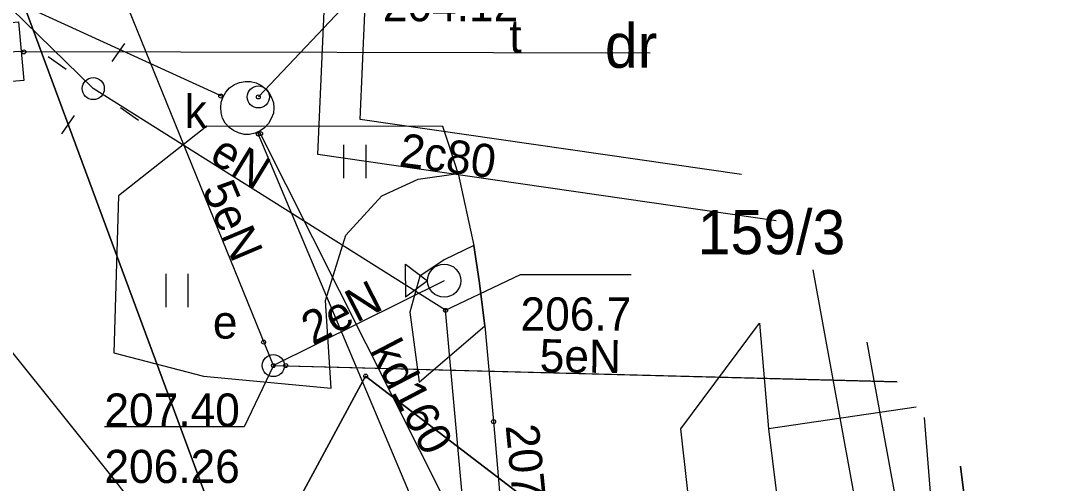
# Model space of a CAD drawing. Extents: x 6512400 to 6513200, y 6022500 to 6022750.
# Drawn here: x 6512830.73 to 6512853.97, y 6022654.39 to 6022664.87 of the extents above; entities that cross this region are included whole.
import ezdxf

# ---------------------------------------------------------------- set-up
doc = ezdxf.new("R2010")
doc.units = 0
for name, color, linetype in [('203-punkt graniczny', 7, 'Continuous'), ('210-oznaczenie konturu użytku gruntowego', 7, 'Continuous'), ('211-numer działki ewidencyjnej', 7, 'Continuous'), ('218-kontur użytku gruntowego', 7, 'Continuous'), ('219-działka ewidencyjna', 7, 'Continuous'), ('940-Trawnik symb. poj.', 7, 'Continuous'), ('chodnik (powierzchnia)', 7, 'Continuous'), ('inna obudowa przewodu - sieć elektroenergetyczna (linia)', 7, 'Continuous'), ('inna obudowa przewodu - sieć telekomunikacyjna (linia)', 7, 'Continuous'), ('jezdnia (powierzchnia)', 7, 'Continuous'), ('komora podziemna - przewód kanalizacyjny (powierzchnia)', 7, 'Continuous'), ('komora podziemna - przewód telekomunikacyjny (powierzchnia)', 7, 'Continuous'), ('krawężnik (linia)', 7, 'Continuous'), ('latarnia na słupie lub maszcie (punkt)', 7, 'Continuous'), ('przewód ciepłowniczy (linia)', 7, 'Continuous'), ('przewód ciepłowniczy (linia)-Atr1', 7, 'Continuous'), ('przewód elektroenergetyczny (linia)', 7, 'Continuous'), ('przewód elektroenergetyczny (linia)-Atr1', 7, 'Continuous'), ('przewód kanalizacyjny (linia)', 7, 'Continuous'), ('przewód kanalizacyjny (linia)-Atr1', 7, 'Continuous'), ('przewód telekomunikacyjny (linia)', 7, 'Continuous'), ('przewód telekomunikacyjny (linia)-Atr1', 7, 'Continuous'), ('przewód wodociągowy (linia)', 7, 'Continuous'), ('punkt o określonej wysokości (sieć elektroenergetyczna)', 7, 'Continuous'), ('punkt o określonej wysokości (sieć elektroenergetyczna)-Atr2', 7, 'Continuous'), ('punkt o określonej wysokości (sieć elektroenergetyczna)-Atr3', 7, 'Continuous'), ('punkt o określonej wysokości (sieć kanalizacyjna)', 7, 'Continuous'), ('punkt o określonej wysokości (sieć kanalizacyjna)-Atr2', 7, 'Continuous'), ('punkt o określonej wysokości (sieć kanalizacyjna)-Atr3', 7, 'Continuous'), ('punkt o określonej wysokości (sieć telekomunikacyjna)', 7, 'Continuous'), ('punkt wysokościowy sztuczny', 7, 'Continuous'), ('punkt wysokościowy sztuczny-Atr2', 7, 'Continuous'), ('sygnalizator świetlny (punkt)', 7, 'Continuous'), ('słup (punkt)', 7, 'Continuous'), ('właz okrągły - siec elektroenergetyczna (punkt)', 7, 'Continuous'), ('właz okrągły - siec elektroenergetyczna (punkt)-Atr17', 7, 'Continuous'), ('właz okrągły - siec kanalizacyjna (punkt)', 7, 'Continuous'), ('właz okrągły - siec kanalizacyjna (punkt)-Atr17', 7, 'Continuous')]:
    doc.layers.add(name, color=color, linetype=linetype)

# ---------------------------------------------------------------- blocks, each defined once
blk = doc.blocks.new('203')
blk.add_circle((0, 0), 0.045)
blk = doc.blocks.new('PW02')
blk.add_circle((0, 0), 0.045)
blk = doc.blocks.new('PW01')
blk.add_circle((0, 0), 0.045)
blk = doc.blocks.new('US22')
blk.add_circle((0, 0), 0.25)
blk = doc.blocks.new('940P')
for p, q in [((-0.25, -0.375), (-0.25, 0.375)), ((0.25, -0.375), (0.25, 0.375))]:
    blk.add_line(p, q)
blk = doc.blocks.new('US16')
for p, q in [((-0.875, 0), (-0.875, 0.375)), ((-0.875, 0.375), (-0.375, 0)), ((-0.875, 0), (-0.875, -0.375)), ((-0.375, 0), (-0.875, -0.375))]:
    blk.add_line(p, q)
blk.add_circle((0, 0), 0.375)
blk = doc.blocks.new('SM011')
for p, q in [((-0.53, 0.531), (-0.883, 0.884)), ((0.531, 0.531), (0.884, 0.884)), ((-0.53, -0.53), (-0.883, -0.883)), ((0.531, -0.53), (0.884, -0.883))]:
    blk.add_line(p, q)
blk = doc.blocks.new('SM04')
blk.add_circle((0, 0), 0.25)

msp = doc.modelspace()

# ---------------------------------------------------------------- linework, layer by layer
at = {"layer": '218-kontur użytku gruntowego'}
for points in [[(6512828.67, 6022670.98), (6512835.81, 6022651.74)], [(6512835.81, 6022651.74), (6512828.67, 6022670.98)], [(6512835.81, 6022651.74), (6512838.55, 6022656.82)], [(6512838.55, 6022656.82), (6512835.81, 6022651.74)], [(6512838.55, 6022656.82), (6512856.49, 6022643.11)], [(6512856.49, 6022643.11), (6512838.55, 6022656.82)]]:
    msp.add_lwpolyline(points, dxfattribs=at)
at = {"layer": '219-działka ewidencyjna'}
for points in [[(6512828.67, 6022670.98), (6512835.81, 6022651.74)], [(6512838.55, 6022656.82), (6512835.81, 6022651.74)], [(6512856.49, 6022643.11), (6512838.55, 6022656.82)]]:
    msp.add_lwpolyline(points, dxfattribs=at)
at = {"layer": 'chodnik (powierzchnia)'}
for points in [[(6512832.95, 6022660.9), (6512832.85, 6022657.35), (6512834.88, 6022656.82), (6512837.77, 6022656.55), (6512837.64, 6022658.53), (6512838.1, 6022660.01), (6512838.92, 6022660.9), (6512839.74, 6022661.28), (6512840.65, 6022661.41), (6512840.43, 6022662.09), (6512840.3, 6022662.47), (6512834.95, 6022662.48)], [(6512841, 6022659.78), (6512840.33, 6022659.45), (6512839.78, 6022659.08), (6512839.55, 6022658.27), (6512839.76, 6022656.68), (6512841.25, 6022657.96), (6512841.12, 6022658.98)]]:
    msp.add_lwpolyline(points, close=True, dxfattribs=at)
msp.add_lwpolyline([(6512852.028, 6022654.782), (6512852.46, 6022651.24), (6512853.17, 6022646.34), (6512853.82, 6022641.3), (6512854.13, 6022637.19), (6512854.23, 6022641.33)], dxfattribs=at)
at = {"layer": 'inna obudowa przewodu - sieć elektroenergetyczna (linia)'}
msp.add_lwpolyline([(6512836.77, 6022657.05), (6512850.586, 6022656.698)], dxfattribs=at)
at = {"layer": 'inna obudowa przewodu - sieć telekomunikacyjna (linia)'}
msp.add_lwpolyline([(6512844.995, 6022664.13), (6512830.81, 6022664.16), (6512830.75, 6022664.17)], dxfattribs=at)
at = {"layer": 'jezdnia (powierzchnia)'}
for points in [[(6512840.65, 6022661.41), (6512841, 6022659.78)], [(6512841.12, 6022658.98), (6512841.25, 6022657.96), (6512841.45, 6022655.79), (6512841.8, 6022651.66)]]:
    msp.add_lwpolyline(points, dxfattribs=at)
at = {"layer": 'komora podziemna - przewód kanalizacyjny (powierzchnia)'}
msp.add_lwpolyline([(6512836.42, 6022663.13), (6512836.46, 6022663.01), (6512836.47, 6022662.89), (6512836.46, 6022662.77), (6512836.41, 6022662.65), (6512836.35, 6022662.54), (6512836.26, 6022662.44), (6512836.16, 6022662.37), (6512836.05, 6022662.32), (6512835.92, 6022662.29), (6512835.8, 6022662.29), (6512835.67, 6022662.33), (6512835.56, 6022662.38), (6512835.46, 6022662.45), (6512835.37, 6022662.55), (6512835.31, 6022662.66), (6512835.28, 6022662.78), (6512835.27, 6022662.9), (6512835.28, 6022663.02), (6512835.32, 6022663.14), (6512835.38, 6022663.25), (6512835.47, 6022663.35), (6512835.58, 6022663.42), (6512835.69, 6022663.47), (6512835.82, 6022663.49), (6512835.94, 6022663.49), (6512836.07, 6022663.46), (6512836.18, 6022663.41), (6512836.27, 6022663.34), (6512836.36, 6022663.24)], close=True, dxfattribs=at)
at = {"layer": 'komora podziemna - przewód telekomunikacyjny (powierzchnia)'}
msp.add_lwpolyline([(6512829, 6022664.68), (6512830.69, 6022664.84), (6512830.81, 6022663.51), (6512829.1, 6022663.37)], close=True, dxfattribs=at)
at = {"layer": 'krawężnik (linia)'}
for points in [[(6512841, 6022659.78), (6512841.12, 6022658.98)], [(6512854.13, 6022634.06), (6512854.12, 6022634.93), (6512854.13, 6022637.19), (6512853.82, 6022641.3), (6512853.17, 6022646.34), (6512852.46, 6022651.24), (6512852.028, 6022654.782)]]:
    msp.add_lwpolyline(points, dxfattribs=at)
at = {"layer": 'przewód ciepłowniczy (linia)'}
for points in [[(6512847.85, 6022660.334), (6512837.47, 6022661.84), (6512837.981, 6022673.453)], [(6512847.063, 6022661.381), (6512838.43, 6022662.63), (6512838.851, 6022672.296)], [(6512851.24, 6022643.89), (6512849.77, 6022653.31), (6512848.686, 6022659.223)], [(6512852.19, 6022643.78), (6512850.67, 6022653.46), (6512849.915, 6022657.591)]]:
    msp.add_lwpolyline(points, dxfattribs=at)
at = {"layer": 'przewód elektroenergetyczny (linia)'}
for points in [[(6512832.38, 6022663.33), (6512825.55, 6022669.99), (6512821.54, 6022670.81), (6512817.88, 6022671.15)], [(6512836.46, 6022657.06), (6512831.73, 6022668.71)], [(6512856.32, 6022638.43), (6512855.84, 6022638.55), (6512855.94, 6022647.99), (6512853.31, 6022652.69), (6512841.05, 6022650.73), (6512840.36, 6022658.31), (6512832.38, 6022663.33)], [(6512840.33, 6022658.98), (6512836.46, 6022657.06)], [(6512851.023, 6022656.117), (6512847.68, 6022655.63), (6512848.33, 6022650.32), (6512846.58, 6022647.66), (6512845.69, 6022655.63), (6512847.47, 6022658.02), (6512847.68, 6022655.63)], [(6512836.46, 6022657.06), (6512850.588, 6022656.695)], [(6512851.201, 6022655.881), (6512851.43, 6022653.06), (6512851.72, 6022651.16), (6512851.9, 6022649.23), (6512850.07, 6022648.62), (6512849.77, 6022650.61), (6512851.72, 6022651.16)]]:
    msp.add_lwpolyline(points, dxfattribs=at)
at = {"layer": 'przewód kanalizacyjny (linia)'}
for points in [[(6512835.32, 6022663.14), (6512826.92, 6022666.98)], [(6512853.94, 6022620), (6512836.1, 6022662.34)], [(6512836.14, 6022662.36), (6512842.18, 6022650.36)]]:
    msp.add_lwpolyline(points, dxfattribs=at)
at = {"layer": 'przewód telekomunikacyjny (linia)'}
msp.add_lwpolyline([(6512844.995, 6022664.13), (6512830.81, 6022664.16), (6512830.74, 6022664.17), (6512829.92, 6022664.12)], dxfattribs=at)
at = {"layer": 'przewód wodociągowy (linia)'}
msp.add_lwpolyline([(6512809.35, 6022681.88), (6512813.75, 6022676.76), (6512817.99, 6022672.04), (6512824.14, 6022665.03), (6512827.96, 6022660.57), (6512832.92, 6022654.39), (6512839.85, 6022645.35)], dxfattribs=at)
at = {"layer": 'punkt o określonej wysokości (sieć elektroenergetyczna)-Atr2'}
for points in [[(6512840.36, 6022658.31), (6512842.06, 6022659.12), (6512844.565, 6022659.12)], [(6512836.46, 6022657.06), (6512835.8, 6022655.67), (6512832.633, 6022655.67)]]:
    msp.add_lwpolyline(points, dxfattribs=at)
at = {"layer": 'punkt o określonej wysokości (sieć kanalizacyjna)-Atr2'}
msp.add_lwpolyline([(6512836.12, 6022663.14), (6512838.94, 6022666.12), (6512842.081, 6022666.12)], dxfattribs=at)

# ---------------------------------------------------------------- block references
at = {"layer": '203-punkt graniczny'}
msp.add_blockref('203', (6512838.55, 6022656.82), dxfattribs=at)
at = {"layer": '940-Trawnik symb. poj.'}
for p in [(6512838.31, 6022661.68), (6512834.28, 6022658.76)]:
    msp.add_blockref('940P', p, dxfattribs=at)
at = {"layer": 'latarnia na słupie lub maszcie (punkt)', "rotation": 9.898}
msp.add_blockref('SM011', (6512832.38, 6022663.33), dxfattribs=at)
at = {"layer": 'punkt o określonej wysokości (sieć elektroenergetyczna)'}
msp.add_blockref('PW01', (6512840.36, 6022658.31), dxfattribs=at)
for p, rotation in [((6512836.24, 6022657.59), -67.107), ((6512836.46, 6022657.06), -74.667), ((6512836.74, 6022657.06), -0.688)]:
    msp.add_blockref('PW01', p, dxfattribs=dict(at, rotation=rotation))
at = {"layer": 'punkt o określonej wysokości (sieć kanalizacyjna)'}
for p, rotation in [((6512835.27, 6022663.16), -23.761), ((6512836.12, 6022662.3), -66.353), ((6512836.17, 6022662.31), -62.462)]:
    msp.add_blockref('PW01', p, dxfattribs=dict(at, rotation=rotation))
msp.add_blockref('PW01', (6512836.12, 6022663.14), dxfattribs=at)
at = {"layer": 'punkt o określonej wysokości (sieć telekomunikacyjna)', "rotation": 0.671}
msp.add_blockref('PW01', (6512830.81, 6022664.16), dxfattribs=at)
at = {"layer": 'punkt wysokościowy sztuczny'}
msp.add_blockref('PW02', (6512841.45, 6022655.79), dxfattribs=at)
at = {"layer": 'sygnalizator świetlny (punkt)'}
msp.add_blockref('US16', (6512840.33, 6022658.98), dxfattribs=at)
at = {"layer": 'słup (punkt)'}
msp.add_blockref('SM04', (6512832.38, 6022663.33), dxfattribs=at)
at = {"layer": 'właz okrągły - siec elektroenergetyczna (punkt)', "rotation": -74.667}
msp.add_blockref('US22', (6512836.46, 6022657.06), dxfattribs=at)
at = {"layer": 'właz okrągły - siec kanalizacyjna (punkt)'}
msp.add_blockref('US22', (6512836.12, 6022663.14), dxfattribs=at)

# ---------------------------------------------------------------- texts
at = {"layer": '210-oznaczenie konturu użytku gruntowego'}
msp.add_text('dr', height=1, dxfattribs=at).set_placement((6512843.97, 6022663.8))
at = {"layer": '211-numer działki ewidencyjnej'}
msp.add_text('159/3', height=1, dxfattribs=at).set_placement((6512846.07, 6022659.58))
at = {"layer": 'przewód ciepłowniczy (linia)-Atr1'}
msp.add_text('2c80', height=0.75, rotation=352.538, dxfattribs=at).set_placement((6512839.29, 6022661.58))
msp.add_text('2c80', height=0.75, rotation=352.538, dxfattribs=at).set_placement((6512839.29, 6022661.58))
at = {"layer": 'przewód elektroenergetyczny (linia)-Atr1'}
for s, rotation, p in [('eN', 328.62, (6512834.98, 6022661.7)), ('5eN', 292.893, (6512834.84, 6022661.05)), ('2eN', 27.098, (6512837.35, 6022657.51)), ('5eN', 359.312, (6512842.49, 6022656.91))]:
    msp.add_text(s, height=0.75, rotation=rotation, dxfattribs=at).set_placement(p)
at = {"layer": 'przewód kanalizacyjny (linia)-Atr1'}
msp.add_text('kd160', height=0.75, rotation=297.551, dxfattribs=at).set_placement((6512838.63, 6022657.4))
at = {"layer": 'przewód telekomunikacyjny (linia)-Atr1'}
msp.add_text('t', height=0.75, rotation=0.671, dxfattribs=at).set_placement((6512841.81, 6022664.14))
at = {"layer": 'punkt o określonej wysokości (sieć elektroenergetyczna)-Atr2'}
msp.add_text('207.40', height=0.75, dxfattribs=at).set_placement((6512832.633, 6022655.678))
at = {"layer": 'punkt o określonej wysokości (sieć elektroenergetyczna)-Atr3'}
for s, p in [('206.7', (6512842.06, 6022657.853)), ('206.26', (6512832.633, 6022654.402))]:
    msp.add_text(s, height=0.75, dxfattribs=at).set_placement(p)
at = {"layer": 'punkt o określonej wysokości (sieć kanalizacyjna)-Atr3'}
msp.add_text('204.12', height=0.75, dxfattribs=at).set_placement((6512838.94, 6022664.853))
at = {"layer": 'punkt wysokościowy sztuczny-Atr2'}
msp.add_text('207.26', height=0.75, rotation=275.669, dxfattribs=at).set_placement((6512841.72, 6022655.7))
at = {"layer": 'właz okrągły - siec elektroenergetyczna (punkt)-Atr17'}
msp.add_text('e', height=0.75, dxfattribs=at).set_placement((6512835.09, 6022657.67))
at = {"layer": 'właz okrągły - siec kanalizacyjna (punkt)-Atr17'}
msp.add_text('k', height=0.75, dxfattribs=at).set_placement((6512834.45, 6022662.44))

doc.saveas('drawing.dxf')
